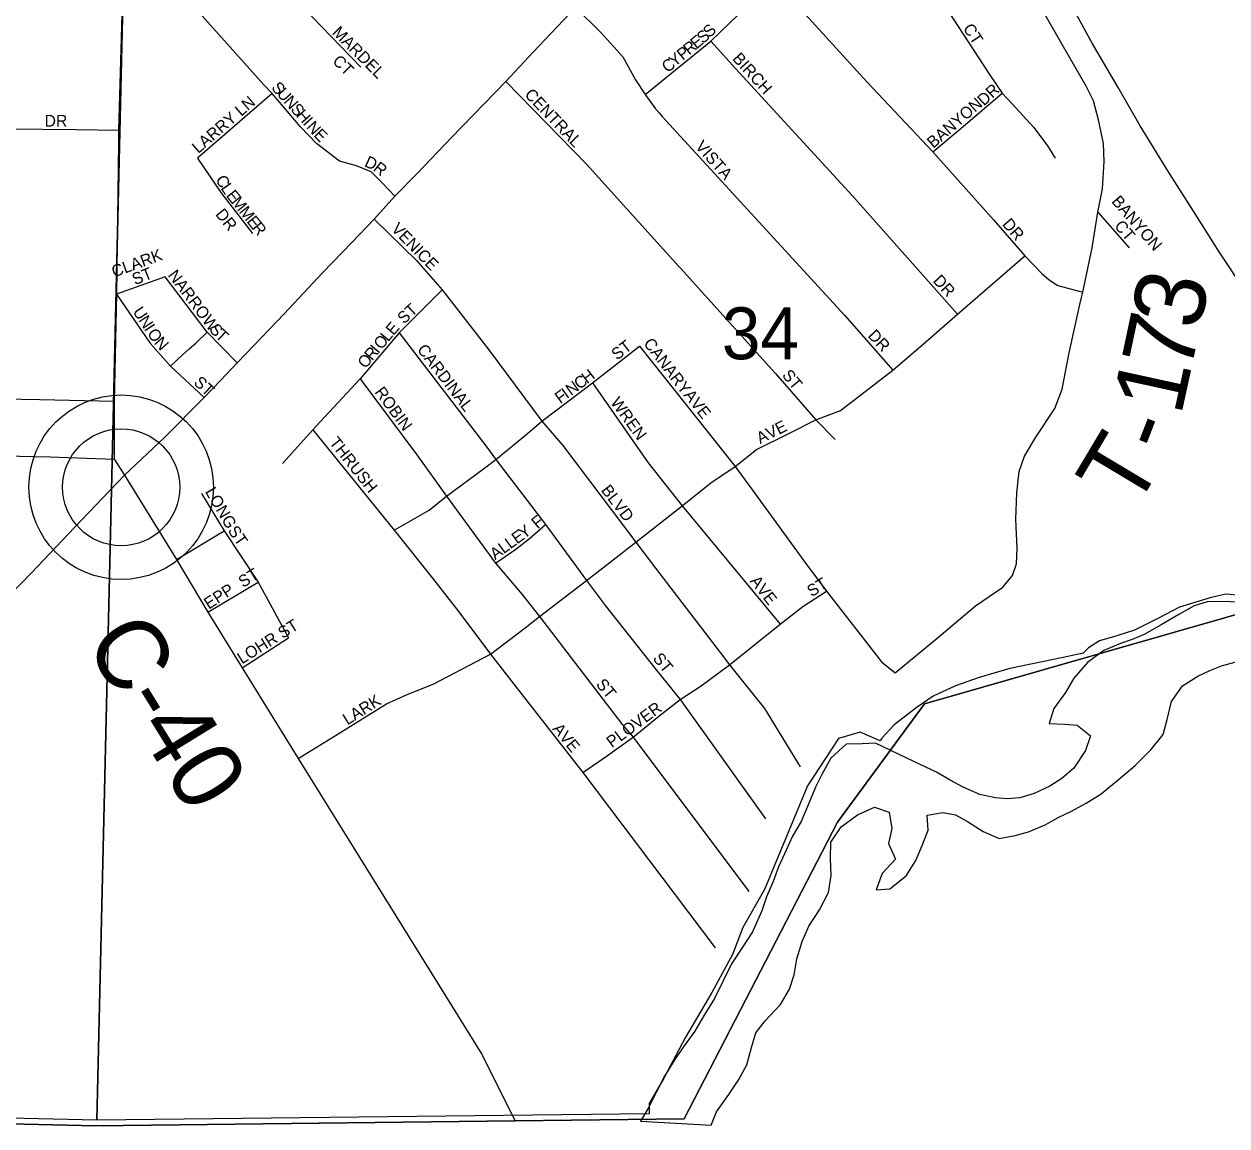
# Model space of a CAD drawing. Extents: x 1310247 to 1552180, y 377264 to 706493.
# Drawn here: x 1359668 to 1364787, y 482438 to 487129 of the extents above; entities that cross this region are included whole.
import ezdxf

# ---------------------------------------------------------------- set-up
doc = ezdxf.new("R2010")
doc.units = 0
for name, color, linetype in [('GM_X_Adjacent_County', 7, 'Continuous'), ('GM_X_County', 7, 'Continuous'), ('GM_X_County_Road', 7, 'Continuous'), ('GM_X_County_Road_Text', 7, 'Continuous'), ('GM_X_Major_River', 7, 'Continuous'), ('GM_X_Section', 7, 'Continuous'), ('GM_X_Section_Text', 7, 'Continuous'), ('GM_X_State_Route', 7, 'Continuous'), ('GM_X_Township', 7, 'Continuous'), ('GM_X_Township_Road', 7, 'Continuous'), ('GM_X_Township_Road_Text', 7, 'Continuous'), ('GM_X_Township_Subdivision', 7, 'Continuous'), ('GM_X_Township_Subdivision_Text', 7, 'Continuous'), ('GM_X_Unincorporated', 7, 'Continuous'), ('GM_X_Unincorporated_Location', 7, 'Continuous'), ('GM_X_US_Route', 7, 'Continuous')]:
    doc.layers.add(name, color=color, linetype=linetype)

msp = doc.modelspace()

# ---------------------------------------------------------------- linework, layer by layer
at = {"layer": 'GM_X_Adjacent_County'}
msp.add_lwpolyline([(1335615.4, 483057.9), (1337392.4, 483001.2), (1341421.2, 482872.6), (1343385.6, 482810), (1345080.8, 482756.3), (1349376.6, 482686.8), (1357546.2, 482495.4), (1359971.6, 482438.4), (1361757.2, 482459.8), (1362476.5, 482468.4), (1363129.5, 483731.4), (1363500.1, 484234.6), (1365025, 484671.6), (1365533.9, 484942.2), (1365647.9, 484931.8), (1366607, 484844.3), (1367312.1, 484779.9), (1369137.5, 484590.3)], dxfattribs=at)
at = {"layer": 'GM_X_County'}
msp.add_lwpolyline([(1369137.5, 484590.3), (1367312.1, 484779.9), (1366607, 484844.3), (1365647.9, 484931.8), (1365533.9, 484942.2), (1365025, 484671.6), (1363500.1, 484234.6), (1363129.5, 483731.4), (1362476.5, 482468.4), (1361757.2, 482459.8), (1359971.6, 482438.4), (1357546.2, 482495.4), (1349376.6, 482686.8), (1345080.8, 482756.3), (1343385.6, 482810), (1341421.2, 482872.6), (1337392.4, 483001.2), (1335615.4, 483057.9)], dxfattribs=at)
at = {"layer": 'GM_X_County_Road'}
for points in [[(1358381, 490294.3), (1359214.5, 489757.7), (1359825.5, 489364.6), (1359949.9, 489295.6), (1360036.2, 489224.7), (1360087.9, 489151.2), (1360121.5, 489032), (1360117, 488273.2), (1360099, 487711), (1360069.8, 486676.4), (1360069.1, 486622.5)], [(1360069.1, 486622.5), (1360060.8, 485978.4), (1360050.7, 485522.7), (1360050.7, 485275.9)], [(1360094.7, 485208.1), (1360316.2, 484850.1), (1360449.6, 484624.7), (1360596.4, 484388.3), (1360834.2, 484003), (1361614.2, 482746), (1361757.2, 482459.8)]]:
    msp.add_lwpolyline(points, dxfattribs=at)
at = {"layer": 'GM_X_Major_River'}
msp.add_line((1362291.1, 482458.2), (1362591.5, 482441.4), dxfattribs=at)
for points in [[(1364836.6, 484667.6), (1364768.5, 484671.2), (1364702.2, 484668.7), (1364647.7, 484651.8), (1364582.8, 484615.1), (1364507.6, 484570.7), (1364434.5, 484530.1), (1364383.9, 484509.2), (1364333.4, 484492.3), (1364262.6, 484461.7), (1364193.3, 484411.1), (1364135.6, 484344.1), (1364100.2, 484282.7), (1364050.6, 484215.5), (1364031.1, 484151.7), (1364097.2, 484148.2), (1364149.3, 484145), (1364206.4, 484099.6), (1364184.9, 484035.8), (1364135.1, 483960.6), (1364084, 483917.6), (1364033.2, 483884.6), (1363966.3, 483854), (1363905.8, 483835.3), (1363851.5, 483830.5), (1363801.5, 483835.6), (1363735.7, 483849.2), (1363664.2, 483880.9), (1363608.7, 483910.3), (1363551.3, 483943.7), (1363481.9, 483977.4), (1363422.3, 484004.8), (1363291.4, 484068), (1363235.2, 484065.3), (1363167, 484062.8), (1363101.5, 484004), (1363063.9, 483936.6), (1363036.6, 483881), (1363006.9, 483807.4), (1362975.2, 483733.8), (1362937.7, 483672.4), (1362912.4, 483614.8), (1362878.7, 483541.2), (1362855.2, 483479.5), (1362827.7, 483413.9), (1362808.3, 483354.1), (1362768.3, 483264.6), (1362724.7, 483199.4), (1362679, 483128.1), (1362641.2, 483052.7), (1362605.5, 482981.2), (1362561.8, 482909.9), (1362522.2, 482842.5), (1362476.7, 482779.3), (1362439.4, 482723.9), (1362393.6, 482650.7), (1362358, 482581.2), (1362326.5, 482517.7), (1362291.1, 482458.2)], [(1362591.5, 482441.4), (1362614.8, 482499.1), (1362666.6, 482572.2), (1362710.1, 482635.5), (1362743.6, 482699), (1362763.3, 482772.8), (1362782.7, 482834.6), (1362821.9, 482886), (1362887.6, 482954.8), (1362925.2, 483020.2), (1362944.6, 483082), (1362956.2, 483150), (1362979.9, 483223.7), (1363007.4, 483289.4), (1363053, 483358.6), (1363090.8, 483432), (1363102.4, 483504.1), (1363100, 483576.4), (1363101.6, 483646.6), (1363145.1, 483711.9), (1363214.4, 483762.6), (1363287.3, 483795.1), (1363349, 483773.6), (1363361.5, 483705), (1363346.1, 483641.1), (1363376.6, 483574.2), (1363319.2, 483513.2), (1363293.5, 483443.5), (1363351.8, 483448.2), (1363421.2, 483502.9), (1363462.7, 483568.2), (1363490.2, 483631.9), (1363515.7, 483697.5), (1363511.2, 483761.9), (1363577.5, 483772.4), (1363631.5, 483763.2), (1363683, 483733.9), (1363750.2, 483692.2), (1363817.7, 483662.6), (1363886.1, 483675.1), (1363942.6, 483689.9), (1364013.5, 483720.4), (1364068.3, 483751.3), (1364123, 483776.2), (1364188, 483812.9), (1364251, 483851.6), (1364324.5, 483912.2), (1364396, 483972.8), (1364463.7, 484039.6), (1364515.3, 484104.7), (1364532.7, 484168.5), (1364550.4, 484244.4), (1364598.1, 484311.6), (1364663.1, 484352.3), (1364713.8, 484377.3), (1364764.3, 484396.2), (1364820.9, 484413)]]:
    msp.add_lwpolyline(points, dxfattribs=at)
at = {"layer": 'GM_X_Section'}
msp.add_lwpolyline([(1360099.2, 487705.5), (1359978, 482463.7), (1354642.3, 482585.6), (1354807.6, 487831.8)], close=True, dxfattribs=at)
msp.add_lwpolyline([(1364904.6, 484690.5), (1364782.9, 484701.5), (1364720.5, 484687), (1364585.5, 484646.3), (1364496.4, 484600.4), (1364393.1, 484549), (1364318.6, 484524.8), (1364244, 484502.6), (1364197.3, 484473.7), (1364175, 484451.4), (1364090.3, 484432.3), (1363863.1, 484385.8), (1363732.1, 484346.9), (1363631.3, 484311.4), (1363536.2, 484267.7), (1363469.1, 484221.3), (1363371.2, 484145.6), (1363317.8, 484088.9), (1363310.5, 484077.1), (1363225.5, 484113.9), (1363133.6, 484087.6), (1363002.3, 483886.3), (1362884.2, 483601.8), (1362818.5, 483444.3), (1362726.6, 483282.4), (1362682.9, 483168.6), (1362595.4, 483006.7), (1362481.6, 482814.1), (1362389.7, 482639), (1362328.4, 482534), (1362327.9, 482489.5), (1359978, 482463.7), (1360099.2, 487705.5)], dxfattribs=at)
at = {"layer": 'GM_X_State_Route'}
for points in [[(1360094.7, 485208.1), (1360267.6, 485369.7), (1360434.7, 485539.6), (1360504.5, 485611.2), (1360575, 485686), (1360649.1, 485763.7), (1360774.3, 485894.8), (1360938.5, 486070.1), (1361063.2, 486199), (1361157.3, 486297.8), (1361245.2, 486395.5), (1361340.9, 486492.3), (1361487.5, 486646.2), (1361718.7, 486884.2), (1361834.8, 487009), (1362015, 487199.4), (1362093, 487277.6), (1362276.7, 487469), (1362396.7, 487591.7)], [(1358918.3, 485300.3), (1358966.7, 485299.5), (1359174.8, 485294.8), (1359280.2, 485295.7), (1359438.9, 485291.5), (1359583.7, 485290.1), (1359778.6, 485286.4), (1360050.7, 485275.9), (1360094.7, 485208.1)], [(1357546.2, 482495.4), (1357875.6, 482859.4), (1358079.2, 483077), (1358260.1, 483265), (1358388, 483407.7), (1358523.3, 483556), (1358667.6, 483707.8), (1358747.9, 483791.6), (1358856.4, 483906.9), (1358966.3, 484020.9), (1359103.7, 484170), (1359222.5, 484289.5), (1359363.8, 484444.9), (1359514.2, 484602.2), (1359699.5, 484792.1), (1359881.9, 484985.1), (1360094.7, 485208.1)]]:
    msp.add_lwpolyline(points, dxfattribs=at)
at = {"layer": 'GM_X_Township'}
msp.add_lwpolyline([(1365025, 484671.6), (1363500.1, 484234.6), (1363129.5, 483731.4), (1362476.5, 482468.4), (1361757.2, 482459.8), (1359971.6, 482438.4), (1357546.2, 482495.4)], dxfattribs=at)
at = {"layer": 'GM_X_Township_Road'}
for points in [[(1364168.2, 485964.9), (1364173.1, 485987.2), (1364213.4, 486175.6), (1364238, 486327.7), (1364257.3, 486426.6), (1364264.9, 486544.1), (1364262, 486619.6), (1364240.9, 486721.4), (1364219.3, 486801), (1364187.7, 486864.2), (1364091.8, 487032), (1363828.5, 487490.7), (1363706.8, 487696), (1363612.1, 487861.5), (1363529, 487987.3), (1363400.3, 488106.6), (1363243.5, 488220.7), (1363135, 488295.9), (1363084.2, 488334.6)], [(1363374.9, 484366.6), (1363554.1, 484514.6), (1363716.2, 484651.6), (1363832.6, 484731), (1363874.2, 484782), (1363890.7, 484831.3), (1363894.9, 484898.3), (1363889, 485020), (1363892.5, 485132.8), (1363902.5, 485224.4), (1363926, 485289.1), (1363973.6, 485370.2), (1364054.7, 485492.4), (1364086.4, 485574), (1364115.2, 485729.7), (1364161.6, 485934.8), (1364168.2, 485964.9)]]:
    msp.add_lwpolyline(points, dxfattribs=at)
at = {"layer": 'GM_X_Township_Subdivision'}
for points in [[(1362831.9, 487613.8), (1362829.8, 487496.1), (1362832.4, 487408.6), (1362860.7, 487316.6), (1363255.7, 486881.3), (1363535.9, 486585), (1363795.6, 486294.2), (1363927.5, 486141.4), (1363999.4, 486067.4), (1364030.4, 486040.1), (1364067.1, 486015.5), (1364173.1, 485987.2)], [(1360937.6, 487580.6), (1360935.5, 487431.8), (1360914.1, 487366.9), (1360859.2, 487291.3), (1360849.1, 487250.8), (1360854.7, 487209.3), (1360889.2, 487163.7), (1361100.7, 486945.3)], [(1363497.5, 487341.7), (1363600.2, 487182.8), (1363774.2, 486917.8), (1363830.6, 486833.9), (1363873, 486789.6), (1363964.6, 486688.2), (1364023.5, 486609.7), (1364055.5, 486557.4)], [(1362311.5, 486828.8), (1362590, 487055.1), (1362593.1, 487057.9), (1362860.7, 487316.6)], [(1361991.2, 487226.5), (1362015, 487199.4), (1362123.7, 487091.3), (1362216.3, 486989), (1362269.5, 486891.3), (1362311.5, 486828.8), (1362354.5, 486768), (1362370.2, 486750)], [(1361245.2, 486395.5), (1361192.2, 486452.2), (1361145.4, 486500), (1361083, 486524.5), (1361010.7, 486545.3), (1360913, 486620.7), (1360844.5, 486691), (1360724.1, 486832.7), (1360688.3, 486869.9), (1360412.6, 487178.1)], [(1362590, 487055.1), (1362695.6, 486940), (1363192.1, 486399), (1363640.6, 485894)], [(1361718.7, 486884.2), (1362061, 486532.5), (1362455, 486096.6), (1362461, 486089.9)], [(1360724.1, 486832.7), (1360405.5, 486558.3)], [(1363535.9, 486585), (1363655.6, 486684.9), (1363830.6, 486833.9)], [(1362370.2, 486750), (1362383.1, 486735.2), (1363159.3, 485889.4), (1363365.6, 485655.1)], [(1358612.9, 486445.2), (1358652.8, 486503.9), (1358701.3, 486551.9), (1358777.3, 486596), (1358869.8, 486639), (1358927.7, 486665.4), (1358983.9, 486683), (1359110, 486696.8), (1359404.1, 486690.2), (1359604.1, 486683.1), (1359890.2, 486679.1), (1360069.8, 486676.4)], [(1360405.5, 486558.3), (1360505, 486411.1), (1360640.5, 486237)], [(1364238, 486327.7), (1364370.4, 486176.1)], [(1361157.3, 486297.8), (1361338.1, 486122.5), (1361447.3, 485997.7), (1361646, 485742.5), (1361871, 485438.2), (1361960.3, 485334.2), (1362270.9, 484923.5), (1362354.4, 484813), (1362630.6, 484454.1), (1362669.7, 484400.9), (1362818.9, 484215.1), (1362970.1, 483966.6)], [(1360834.2, 484003), (1360963.6, 484081.8), (1361210.4, 484235.2), (1361298.9, 484274.5), (1361408.6, 484319.3), (1361652.6, 484447), (1361801, 484558.3), (1361861.7, 484607), (1362060.8, 484760.3), (1362161.9, 484838.7), (1362270.9, 484923.5), (1362468.6, 485078.5), (1362590.5, 485175.6), (1362694.4, 485245.3), (1362784.3, 485317.4), (1362926, 485387.3), (1363037.7, 485444.5), (1363142, 485483.5), (1363365.6, 485655.1), (1363505.4, 485776.5), (1363640.6, 485894), (1363927.5, 486141.4)], [(1362461, 486089.9), (1362656.3, 485873.2), (1362866.3, 485641.1), (1363037.7, 485444.5), (1363120.2, 485359.9)], [(1360268.8, 486052), (1360060.8, 485978.4)], [(1360575, 485686), (1360447.1, 485817.6), (1360268.8, 486052)], [(1360060.8, 485978.4), (1360203.1, 485772.1), (1360290.7, 485672.1), (1360434.7, 485539.6)], [(1361447.3, 485997.7), (1361264.7, 485814.2), (1361098.2, 485618.3), (1360909.4, 485415.7), (1360897.1, 485401.8), (1360768.2, 485257.4)], [(1360290.7, 485672.1), (1360342.5, 485720.9), (1360371.2, 485745.6), (1360398.7, 485770.4), (1360447.1, 485817.6)], [(1361264.7, 485814.2), (1361632.9, 485332.7), (1361676.3, 485275.1), (1361887.1, 484998.7), (1362060.8, 484760.3), (1362142.1, 484652.9), (1362352.5, 484387), (1362460.4, 484252.9), (1362823.8, 483746.2)], [(1361242.6, 484973.9), (1361392, 485059), (1361466, 485119.1), (1361623.7, 485235.6), (1361676.3, 485275.1), (1361810.9, 485385.1), (1361871, 485438.2), (1362087.3, 485601.2), (1362287.6, 485757.4)], [(1362287.6, 485757.4), (1362535.4, 485445.1), (1362694.4, 485245.3), (1362768.2, 485144), (1362991.3, 484837.6), (1363082.2, 484715), (1363317.3, 484413.6), (1363374.9, 484366.6)], [(1361098.2, 485618.3), (1361339.7, 485294.4), (1361466, 485119.1), (1361674.5, 484833.8), (1361787, 484700.6), (1361861.7, 484607), (1362214, 484146.3), (1362259.5, 484093.8), (1362752.4, 483436.1)], [(1362087.3, 485601.2), (1362323.8, 485261), (1362468.6, 485078.5), (1362886.1, 484574.6)], [(1359196.1, 485532.1), (1359577.9, 485533), (1359735.6, 485530), (1360050.7, 485522.7)], [(1360897.1, 485401.8), (1361242.6, 484973.9), (1361406.4, 484769.7), (1361517.8, 484626.7), (1361652.6, 484447), (1361731.8, 484343.8), (1362046, 483942.4), (1362608.4, 483196)], [(1360422.8, 485130.8), (1360519, 484971.3), (1360663.7, 484753.6), (1360793.7, 484515.9)], [(1361674.5, 484833.8), (1361760.8, 484893.9), (1361818.6, 484938.6), (1361887.1, 484998.7)], [(1360316.2, 484850.1), (1360519, 484971.3)], [(1360449.6, 484624.7), (1360663.7, 484753.6)], [(1362046, 483942.4), (1362151.2, 484015.5), (1362259.5, 484093.8), (1362368.8, 484182), (1362460.4, 484252.9), (1362549.4, 484311.9), (1362669.7, 484400.9), (1362886.1, 484574.6), (1362982.3, 484650.1), (1363082.2, 484715)], [(1360596.4, 484388.3), (1360793.7, 484515.9)]]:
    msp.add_lwpolyline(points, dxfattribs=at)
at = {"layer": 'GM_X_Unincorporated'}
for radius in [392.8, 249]:
    msp.add_circle((1360081.1, 485157), radius, dxfattribs=at)
at = {"layer": 'GM_X_Unincorporated_Location'}
msp.add_line((1360081.1, 485157), (1360081.1, 485157), dxfattribs=at)
at = {"layer": 'GM_X_US_Route'}
msp.add_lwpolyline([(1365612.6, 484971.7), (1365597.1, 484989.3), (1365530.8, 485078.3), (1365458.2, 485183.5), (1365330.7, 485363.2), (1365179, 485565.1), (1365035.6, 485756.9), (1364871.8, 485981.2), (1364754.5, 486159), (1364644.7, 486332.1), (1364534.9, 486503.4), (1364417.6, 486695.1), (1364324.5, 486858), (1364212.8, 487047), (1364131.8, 487197.8), (1364014.5, 487410), (1363914, 487609.2), (1363832.1, 487806.5), (1363759.5, 487955.5), (1363716.5, 488040), (1363672, 488155.6), (1363606.9, 488311), (1363520.3, 488530.7), (1363447, 488712.4)], dxfattribs=at)

# ---------------------------------------------------------------- texts
at = {"layer": 'GM_X_County_Road_Text'}
msp.add_text('C-40', height=300, rotation=301.5968, dxfattribs=at).set_placement((1359921.5, 484496.3))
at = {"layer": 'GM_X_Section_Text'}
msp.add_text('34', height=221, rotation=0, dxfattribs=at).set_placement((1362637.3, 485701.7))
at = {"layer": 'GM_X_Township_Road_Text'}
for s, rotation, p in [('3', 78.092, (1364669.2, 485820)), ('7', 78.0339, (1364630.8, 485638.9)), ('1', 77.649, (1364590.8, 485456.2)), ('-', 68.8252, (1364531.8, 485293.2)), ('T', 59.1367, (1364392.4, 485050.9))]:
    msp.add_text(s, height=300, rotation=rotation, dxfattribs=at).set_placement(p)
at = {"layer": 'GM_X_Township_Subdivision_Text'}
for s, rotation, p in [('MARDEL', 315, (1360976.3, 487089.6)), ('E', 39.5537, (1362529, 487019.5)), ('S', 40.8317, (1362557.1, 487042.7)), ('S', 44.1413, (1362586, 487067.8)), ('CT', 303.6884, (1363661.5, 487110.1)), ('P', 39.5579, (1362471.3, 486971.8)), ('R', 39.5585, (1362498.5, 486994.3)), ('CT', 315, (1360977.1, 486967.2)), ('C', 39.5568, (1362406.9, 486918.6)), ('Y', 39.5474, (1362437.4, 486943.8)), ('BIRCH', 312.0889, (1362679.4, 486979.2)), ('S', 311.7141, (1360717.2, 486855.9)), ('U', 311.7102, (1360740.6, 486829.7)), ('CENTRAL', 313.7277, (1361794.9, 486825.4)), ('DR', 42.8759, (1363752.9, 486777.4)), ('LARRY LN', 40.8724, (1360409.2, 486575.1)), ('N', 311.7102, (1360769.8, 486796.8)), ('S', 311.709, (1360799.1, 486764)), ('BANYON', 40.9135, (1363537.4, 486597.1)), ('DR', 0, (1359755.3, 486691.9)), ('H', 311.7102, (1360822.5, 486737.7)), ('I', 311.7061, (1360851.8, 486704.8)), ('N', 311.7111, (1360866.5, 486688.4)), ('E', 314.2879, (1360897.4, 486653.8)), ('VISTA', 311.8204, (1362521.1, 486605.2)), ('D', 335.3218, (1361112.9, 486524.5)), ('R', 321.9376, (1361150.2, 486507.7)), ('C', 300.5108, (1360480.6, 486467.2)), ('L', 304.4236, (1360502.7, 486430)), ('E', 308.5589, (1360525, 486397.8)), ('M', 308.6611, (1360547, 486370.2)), ('BANYON', 310.8141, (1364293.2, 486372.1)), ('DR', 308.6611, (1360479.4, 486318.4)), ('M', 308.6611, (1360579.9, 486328.9)), ('E', 308.6622, (1360612.9, 486287.7)), ('R', 308.6598, (1360634.9, 486260.2)), ('VENICE', 314.2179, (1361227.3, 486253.4)), ('DR', 310.9166, (1363827.9, 486275.1)), ('CT', 310.2345, (1364304.8, 486267.6)), ('CLARK', 19.9819, (1360051.4, 486049.8)), ('ST', 21.8027, (1360139.6, 486016.5)), ('NARROW', 307.0564, (1360277.6, 486059)), ('DR', 312.878, (1363532.9, 486033.3)), ('U', 303.3157, (1360128.4, 485904.5)), ('ST', 42.5094, (1361284.5, 485849.1)), ('N', 303.3116, (1360152.5, 485867.7)), ('E', 48.9105, (1361239.6, 485800.3)), ('I', 303.3143, (1360176.7, 485831)), ('O', 305.0691, (1360189.7, 485811.2)), ('S', 314.2176, (1360452.4, 485825.4)), ('T', 317.1711, (1360479, 485798.2)), ('L', 49.9641, (1361217.1, 485773.5)), ('DR', 312.8801, (1363255.7, 485800.1)), ('N', 311.1974, (1360218.6, 485770.6)), ('R', 49.9607, (1361149.1, 485692.6)), ('I', 49.9594, (1361174.6, 485723)), ('O', 49.9653, (1361188.8, 485739.8)), ('CARDINAL', 307.6664, (1361337.9, 485742.3)), ('ST', 37.5702, (1362191.5, 485695.6)), ('CANARY', 307.4495, (1362301.5, 485768.7)), ('O', 49.9635, (1361120.8, 485659)), ('H', 37.3144, (1362063.9, 485594.9)), ('ST', 309.8011, (1362890.9, 485632.6)), ('ST', 317.4856, (1360386.4, 485598.3)), ('N', 36.3279, (1361995.8, 485544.8)), ('C', 36.3211, (1362031.2, 485570.9)), ('ROBIN', 306.6072, (1361157.6, 485561.7)), ('F', 36.3166, (1361949.7, 485510.9)), ('I', 36.3294, (1361978.1, 485531.8)), ('WREN', 306.0284, (1362160.9, 485517.7)), ('AVE', 308.0479, (1362473.1, 485548.7)), ('AVE', 26.5625, (1362800.2, 485340.2)), ('THRUSH', 308.5009, (1360963.8, 485346.4)), ('LONG', 300.4658, (1360436.6, 485138.5)), ('BLVD', 307.4753, (1362121.1, 485143.8)), ('F', 39.7984, (1361852.8, 484977.7)), ('ST', 304.6936, (1360533, 484971.9)), ('Y', 37.5065, (1361795.5, 484934.6)), ('L', 35.8426, (1361737.2, 484892.5)), ('E', 35.8426, (1361765.7, 484913.1)), ('A', 35.8426, (1361673, 484846.1)), ('L', 35.8426, (1361708.6, 484871.8)), ('ST', 31.6047, (1360599.5, 484728.1)), ('EPP', 33.0243, (1360454.1, 484635.6)), ('AVE', 308.0456, (1362754.7, 484756.7)), ('ST', 31.6047, (1363019.5, 484688.5)), ('LOHR ST', 32.0063, (1360595.1, 484402.5)), ('ST', 309.8011, (1362340.9, 484427)), ('ST', 309.8038, (1362098.9, 484317)), ('LARK', 32.0055, (1361043.9, 484142.9)), ('PLOVER', 36.6556, (1362169.6, 484045.7)), ('AVE', 309.2897, (1361914.2, 484127.7))]:
    msp.add_text(s, height=50, rotation=rotation, dxfattribs=at).set_placement(p)

doc.saveas('drawing.dxf')
